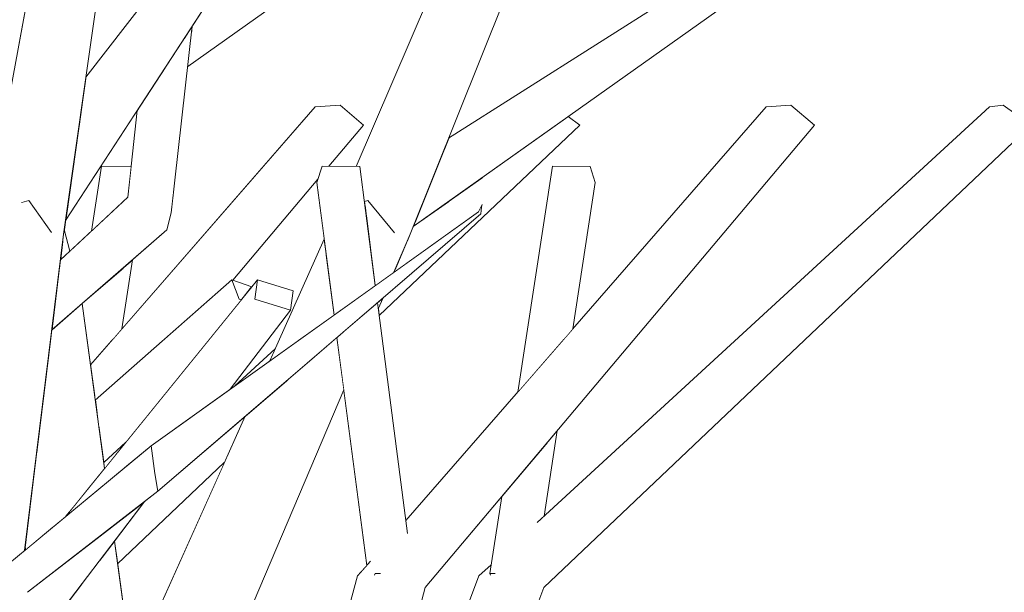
# Model space of a CAD drawing. Extents: x -289599 to -184549, y 66678 to 295474.
# Tile 531 of 656: x -250574 to -250473, y 72019 to 72078. Entities that reach past the tile are written whole.
import ezdxf

# ---------------------------------------------------------------- set-up
doc = ezdxf.new("R2010")
doc.units = 0
doc.header["$MEASUREMENT"] = 0
doc.linetypes.add('Wipeout_Contour', pattern=[1000, 0, -1000])
doc.layers.add('arch drzewa', color=8, linetype='Continuous')
doc.layers.add('Model drzwi', color=8, linetype='Continuous')
doc.layers.add('arch drzewa_Nr_Pióra__24', color=8, linetype='Continuous', lineweight=9)
doc.layers.add('arch drzewa_Nr_Pióra__4', color=8, linetype='Continuous', lineweight=9)

msp = doc.modelspace()

# ---------------------------------------------------------------- wipeouts: each hides what was drawn before it
at = {"color": 254, "linetype": 'Wipeout_Contour', "lineweight": 0, "ltscale": 1789762.110165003}
msp.add_wipeout([(-250569.38, 72057.1), (-250569.51, 72056.18), (-250568.95, 72053.96), (-250566.72, 72056.02), (-250565.7, 72062.67), (-250562.63, 72062.65), (-250562.02, 72068.39)], dxfattribs=at).dxf.layer = 'Model drzwi'
at = {"color": 254, "linetype": 'Wipeout_Contour', "lineweight": 0, "ltscale": 767010.731317}
msp.add_wipeout([(-250565.45, 72032.28), (-250565.37, 72031.66), (-250563.18, 72034.36)], dxfattribs=at).dxf.layer = 'Model drzwi'
at = {"color": 254, "linetype": 'Wipeout_Contour', "lineweight": 0, "ltscale": 767027.829462}
msp.add_wipeout([(-250573.57, 72023.25), (-250573.48, 72023.33), (-250573.51, 72023.74)], dxfattribs=at).dxf.layer = 'Model drzwi'

# ---------------------------------------------------------------- next in the draw order: wipeouts: each hides what was drawn before it
at = {"color": 254, "linetype": 'Wipeout_Contour', "lineweight": 0, "ltscale": 3323629.287831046}
msp.add_wipeout([(-250562.52, 72053.06), (-250563.61, 72045.97), (-250543.77, 72068.76), (-250541.22, 72068.94), (-250538.82, 72066.88), (-250542.37, 72062.67), (-250539.57, 72062.65), (-250520.46, 72107.14), (-250519.02, 72112.35), (-250545.59, 72080.89), (-250556.84, 72072.91), (-250558.53, 72057.89), (-250558.98, 72056.13)], dxfattribs=at).dxf.layer = 'Model drzwi'
at = {"color": 254, "linetype": 'Wipeout_Contour', "lineweight": 0, "ltscale": 766987.004912}
msp.add_wipeout([(-250553.09, 72032.25), (-250564.03, 72021.87), (-250562.56, 72011.07)], dxfattribs=at).dxf.layer = 'Model drzwi'

# ---------------------------------------------------------------- next in the draw order: wipeouts: each hides what was drawn before it
at = {"color": 254, "linetype": 'Wipeout_Contour', "lineweight": 0, "ltscale": 1022711.049980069}
msp.add_wipeout([(-250570.79, 72045.89), (-250558.98, 72056.13), (-250562.97, 72059.48), (-250570.02, 72052.14)], dxfattribs=at).dxf.layer = 'arch drzewa'
at = {"color": 254, "linetype": 'Wipeout_Contour', "lineweight": 0, "ltscale": 2045202.951666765}
msp.add_wipeout([(-250536.76, 72056.91), (-250538.54, 72057.69), (-250537.6, 72050.43), (-250535.69, 72051.79), (-250534.03, 72055.71), (-250535.73, 72056.46), (-250535.69, 72055.91), (-250535.58, 72055.78)], dxfattribs=at).dxf.layer = 'arch drzewa'
at = {"color": 254, "linetype": 'Wipeout_Contour', "lineweight": 0, "ltscale": 766947.307215}
msp.add_wipeout([(-250537.37, 72048.69), (-250537.29, 72048.04), (-250536.8, 72049.17)], dxfattribs=at).dxf.layer = 'arch drzewa'
at = {"color": 254, "linetype": 'Wipeout_Contour', "lineweight": 0, "ltscale": 2556473.37007862}
msp.add_wipeout([(-250560.02, 71994.59), (-250561.9, 71989.81), (-250561.36, 71988.44), (-250548.37, 72009.47), (-250543.15, 72012.17), (-250541.82, 72013.07), (-250542.18, 72010.42), (-250539.41, 72020.62), (-250538.48, 72021.69), (-250540.83, 72039.72)], dxfattribs=at).dxf.layer = 'Model drzwi'

# ---------------------------------------------------------------- next in the draw order: wipeouts: each hides what was drawn before it
at = {"color": 254, "linetype": 'Wipeout_Contour', "lineweight": 0, "ltscale": 767026.380817}
msp.add_wipeout([(-250557.14, 72075.89), (-250559.24, 72072.67), (-250558.98, 72056.13)], dxfattribs=at).dxf.layer = 'arch drzewa'
at = {"color": 254, "linetype": 'Wipeout_Contour', "lineweight": 0, "ltscale": 767039.785788}
msp.add_wipeout([(-250570.02, 72052.14), (-250562.97, 72059.48), (-250569.9, 72053.07)], dxfattribs=at).dxf.layer = 'arch drzewa'
at = {"color": 254, "linetype": 'Wipeout_Contour', "lineweight": 0, "ltscale": 767004.684143}
msp.add_wipeout([(-250570.26, 72016.45), (-250561.23, 72028.31), (-250564.42, 72025.83)], dxfattribs=at).dxf.layer = 'arch drzewa'
at = {"color": 254, "linetype": 'Wipeout_Contour', "lineweight": 0, "ltscale": 2812258.318826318}
msp.add_wipeout([(-250546.29, 72047.91), (-250552.49, 72039.78), (-250552.01, 72040.13), (-250547.87, 72043.93), (-250542.84, 72055.19), (-250543.6, 72061.01), (-250543.49, 72061.34), (-250552.21, 72050.98), (-250550.27, 72050.3), (-250549.7, 72051.01), (-250546.02, 72049.89)], dxfattribs=at).dxf.layer = 'Model drzwi'
at = {"color": 254, "linetype": 'Wipeout_Contour', "lineweight": 0, "ltscale": 1278161.954306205}
msp.add_wipeout([(-250532.5, 72019.44), (-250543.78, 71976.72), (-250526.97, 72020.62), (-250525.7, 72021.78), (-250524.63, 72028.79)], dxfattribs=at).dxf.layer = 'Model drzwi'

# ---------------------------------------------------------------- next in the draw order: wipeouts: each hides what was drawn before it
at = {"color": 254, "linetype": 'Wipeout_Contour', "lineweight": 0, "ltscale": 1022706.201882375}
msp.add_wipeout([(-250562.97, 72059.48), (-250558.98, 72056.13), (-250559.24, 72072.67), (-250562.02, 72068.39)], dxfattribs=at).dxf.layer = 'arch drzewa'
at = {"color": 254, "linetype": 'Wipeout_Contour', "lineweight": 0, "ltscale": 1278408.423105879}
msp.add_wipeout([(-250569.66, 72055.05), (-250569.22, 72053.71), (-250568.95, 72053.96), (-250569.51, 72056.18), (-250569.58, 72055.71)], dxfattribs=at).dxf.layer = 'arch drzewa'
at = {"color": 254, "linetype": 'Wipeout_Contour', "lineweight": 0, "ltscale": 1022645.72508245}
msp.add_wipeout([(-250549.97, 72049.03), (-250558.33, 72035.61), (-250552.49, 72039.78), (-250546.29, 72047.91)], dxfattribs=at).dxf.layer = 'arch drzewa'
at = {"color": 254, "linetype": 'Wipeout_Contour', "lineweight": 0, "ltscale": 1022684.971512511}
msp.add_wipeout([(-250564.42, 72025.83), (-250573.29, 72018.95), (-250572.37, 72016.6), (-250570.26, 72016.45)], dxfattribs=at).dxf.layer = 'arch drzewa'
at = {"color": 254, "linetype": 'Wipeout_Contour', "lineweight": 0, "ltscale": 766879.211676}
msp.add_wipeout([(-250524.4, 72020.73), (-250539.43, 71967.86), (-250520.32, 72019.44)], dxfattribs=at).dxf.layer = 'arch drzewa'

# ---------------------------------------------------------------- next in the draw order: wipeouts: each hides what was drawn before it
at = {"color": 254, "linetype": 'Wipeout_Contour', "lineweight": 0, "ltscale": 767025.672755}
msp.add_wipeout([(-250558.53, 72057.89), (-250556.37, 72077.07), (-250557, 72076.11)], dxfattribs=at).dxf.layer = 'arch drzewa'
at = {"color": 254, "linetype": 'Wipeout_Contour', "lineweight": 0, "ltscale": 766810.816818}
msp.add_wipeout([(-250520.32, 72019.44), (-250470.34, 72066.88), (-250473.19, 72068.94)], dxfattribs=at).dxf.layer = 'arch drzewa'
at = {"color": 254, "linetype": 'Wipeout_Contour', "lineweight": 0, "ltscale": 767044.872745}
msp.add_wipeout([(-250569.66, 72055.05), (-250569.9, 72053.07), (-250569.22, 72053.71)], dxfattribs=at).dxf.layer = 'arch drzewa'
at = {"color": 254, "linetype": 'Wipeout_Contour', "lineweight": 0, "ltscale": 1022662.088175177}
msp.add_wipeout([(-250563.51, 72031.58), (-250560.59, 72033.99), (-250558.33, 72035.61), (-250549.97, 72049.03)], dxfattribs=at).dxf.layer = 'arch drzewa'
at = {"color": 254, "linetype": 'Wipeout_Contour', "lineweight": 0, "ltscale": 1022658.690013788}
msp.add_wipeout([(-250567.67, 72019.85), (-250569.12, 72017.95), (-250564.9, 71997.48), (-250564.77, 71997.17)], dxfattribs=at).dxf.layer = 'arch drzewa'
at = {"color": 254, "linetype": 'Wipeout_Contour', "lineweight": 0, "ltscale": 766884.151868}
msp.add_wipeout([(-250542.11, 71971.56), (-250539.43, 71967.86), (-250524.4, 72020.73)], dxfattribs=at).dxf.layer = 'arch drzewa'

# ---------------------------------------------------------------- next in the draw order: wipeouts: each hides what was drawn before it
at = {"color": 254, "linetype": 'Wipeout_Contour', "lineweight": 0, "ltscale": 1022698.141509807}
msp.add_wipeout([(-250557.14, 72075.89), (-250558.98, 72056.13), (-250558.53, 72057.89), (-250557, 72076.11)], dxfattribs=at).dxf.layer = 'arch drzewa'
at = {"color": 254, "linetype": 'Wipeout_Contour', "lineweight": 0, "ltscale": 1022662.305958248}
msp.add_wipeout([(-250564.92, 72030.41), (-250563.51, 72031.58), (-250549.97, 72049.03), (-250549.7, 72051.01)], dxfattribs=at).dxf.layer = 'arch drzewa'
at = {"color": 254, "linetype": 'Wipeout_Contour', "lineweight": 0, "ltscale": 766889.668765}
msp.add_wipeout([(-250526.97, 72020.62), (-250542.11, 71971.56), (-250524.4, 72020.73)], dxfattribs=at).dxf.layer = 'arch drzewa'

# ---------------------------------------------------------------- next in the draw order: wipeouts: each hides what was drawn before it
at = {"color": 254, "linetype": 'Wipeout_Contour', "lineweight": 0, "ltscale": 766846.72496}
msp.add_wipeout([(-250473.19, 72068.94), (-250524.4, 72020.73), (-250520.32, 72019.44)], dxfattribs=at).dxf.layer = 'arch drzewa'
at = {"color": 254, "linetype": 'Wipeout_Contour', "lineweight": 0, "ltscale": 767004.41069}
msp.add_wipeout([(-250549.7, 72051.01), (-250569.34, 72026.75), (-250564.92, 72030.41)], dxfattribs=at).dxf.layer = 'arch drzewa'
at = {"color": 254, "linetype": 'Wipeout_Contour', "lineweight": 0, "ltscale": 1022525.792885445}
msp.add_wipeout([(-250543.78, 71976.72), (-250544.9, 71972.51), (-250542.11, 71971.56), (-250526.97, 72020.62)], dxfattribs=at).dxf.layer = 'arch drzewa'

# ---------------------------------------------------------------- next in the draw order: wipeouts: each hides what was drawn before it
at = {"color": 254, "linetype": 'Wipeout_Contour', "lineweight": 0, "ltscale": 766819.755536}
msp.add_wipeout([(-250524.4, 72020.73), (-250473.19, 72068.94), (-250474.59, 72068.76)], dxfattribs=at).dxf.layer = 'arch drzewa'
at = {"color": 254, "linetype": 'Wipeout_Contour', "lineweight": 0, "ltscale": 1022697.629979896}
msp.add_wipeout([(-250563.43, 72052.27), (-250564.56, 72044.87), (-250563.61, 72045.97), (-250562.52, 72053.06)], dxfattribs=at).dxf.layer = 'arch drzewa'
at = {"color": 254, "linetype": 'Wipeout_Contour', "lineweight": 0, "ltscale": 1022639.068504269}
msp.add_wipeout([(-250546.29, 72047.91), (-250546.02, 72049.89), (-250549.7, 72051.01), (-250549.97, 72049.03)], dxfattribs=at).dxf.layer = 'arch drzewa'
at = {"color": 254, "linetype": 'Wipeout_Contour', "lineweight": 0, "ltscale": 1278377.43530313}
msp.add_wipeout([(-250572.32, 72033.46), (-250570.7, 72025.62), (-250569.34, 72026.75), (-250568.66, 72027.59), (-250570.89, 72045.07)], dxfattribs=at).dxf.layer = 'arch drzewa'
at = {"color": 254, "linetype": 'Wipeout_Contour', "lineweight": 0, "ltscale": 1278267.646489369}
msp.add_wipeout([(-250546.46, 72040.87), (-250560.02, 71994.59), (-250540.83, 72039.72), (-250541.53, 72045.11), (-250544.6, 72042.47)], dxfattribs=at).dxf.layer = 'arch drzewa'

# ---------------------------------------------------------------- next in the draw order: linework, layer by layer
at = {"layer": 'arch drzewa_Nr_Pióra__4', "linetype": 'Continuous'}
msp.add_line((-250470.34, 72066.88), (-250473.19, 72068.94), dxfattribs=at)

# ---------------------------------------------------------------- next in the draw order: wipeouts: each hides what was drawn before it
at = {"color": 254, "linetype": 'Wipeout_Contour', "lineweight": 0, "ltscale": 2300623.752613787}
msp.add_wipeout([(-250526.97, 72020.62), (-250524.4, 72020.73), (-250474.59, 72068.76), (-250520.98, 72026.12), (-250521.35, 72025), (-250525.32, 72020.87), (-250525.79, 72020.7), (-250525.84, 72020.87), (-250525.7, 72021.78)], dxfattribs=at).dxf.layer = 'arch drzewa'
at = {"color": 254, "linetype": 'Wipeout_Contour', "lineweight": 0, "ltscale": 766965.280678}
msp.add_wipeout([(-250545.28, 72044.94), (-250541.83, 72047.4), (-250542.66, 72053.85)], dxfattribs=at).dxf.layer = 'arch drzewa'
at = {"color": 254, "linetype": 'Wipeout_Contour', "lineweight": 0, "ltscale": 2045254.959693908}
msp.add_wipeout([(-250561.61, 71996.34), (-250563.53, 71996.31), (-250560.02, 71994.59), (-250546.46, 72040.87), (-250550.96, 72037.01), (-250562.56, 72011.07), (-250560.88, 71998.75), (-250561.02, 71998.62)], dxfattribs=at).dxf.layer = 'arch drzewa'
at = {"color": 254, "linetype": 'Wipeout_Contour', "lineweight": 0, "ltscale": 1022702.946710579}
msp.add_wipeout([(-250573.51, 72023.74), (-250573.48, 72023.33), (-250570.7, 72025.62), (-250572.32, 72033.46)], dxfattribs=at).dxf.layer = 'arch drzewa'

# ---------------------------------------------------------------- next in the draw order: linework, layer by layer
at = {"layer": 'arch drzewa_Nr_Pióra__4', "linetype": 'Continuous'}
msp.add_line((-250473.19, 72068.94), (-250474.59, 72068.76), dxfattribs=at)

# ---------------------------------------------------------------- next in the draw order: wipeouts: each hides what was drawn before it
at = {"color": 254, "linetype": 'Wipeout_Contour', "lineweight": 0, "ltscale": 1022524.872541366}
msp.add_wipeout([(-250515.57, 72062.65), (-250518.3, 72044.87), (-250517.34, 72045.97), (-250515.04, 72060.99)], dxfattribs=at).dxf.layer = 'arch drzewa'
at = {"color": 254, "linetype": 'Wipeout_Contour', "lineweight": 0, "ltscale": 1022627.074043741}
msp.add_wipeout([(-250542.84, 72055.19), (-250548.43, 72042.69), (-250545.28, 72044.94), (-250542.66, 72053.85)], dxfattribs=at).dxf.layer = 'arch drzewa'
at = {"color": 254, "linetype": 'Wipeout_Contour', "lineweight": 0, "ltscale": 1022701.253140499}
msp.add_wipeout([(-250567.68, 72048.59), (-250570.73, 72045.94), (-250567.31, 72029.26), (-250565.37, 72031.66)], dxfattribs=at).dxf.layer = 'arch drzewa'
at = {"color": 254, "linetype": 'Wipeout_Contour', "lineweight": 0, "ltscale": 1278135.856938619}
msp.add_wipeout([(-250521.35, 72025), (-250520.98, 72026.12), (-250520.29, 72026.76), (-250518.94, 72035.55), (-250519.91, 72034.4)], dxfattribs=at).dxf.layer = 'arch drzewa'
at = {"color": 254, "linetype": 'Wipeout_Contour', "lineweight": 0, "ltscale": 1022648.551013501}
msp.add_wipeout([(-250565.86, 72022.22), (-250561.02, 71998.62), (-250560.88, 71998.75), (-250564.35, 72024.21)], dxfattribs=at).dxf.layer = 'arch drzewa'
at = {"color": 254, "linetype": 'Wipeout_Contour', "lineweight": 0, "ltscale": 766888.641646}
msp.add_wipeout([(-250525.84, 72020.87), (-250525.79, 72020.7), (-250525.32, 72020.87)], dxfattribs=at).dxf.layer = 'arch drzewa'
at = {"color": 254, "linetype": 'Wipeout_Contour', "lineweight": 0, "ltscale": 766907.760597}
msp.add_wipeout([(-250546.12, 71967.86), (-250532.5, 72019.44), (-250535.58, 72020.73)], dxfattribs=at).dxf.layer = 'arch drzewa'

# ---------------------------------------------------------------- next in the draw order: wipeouts: each hides what was drawn before it
at = {"color": 254, "linetype": 'Wipeout_Contour', "lineweight": 0, "ltscale": 1022532.985175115}
msp.add_wipeout([(-250522.99, 72039.48), (-250518.3, 72044.87), (-250515.57, 72062.65), (-250519.43, 72062.67)], dxfattribs=at).dxf.layer = 'arch drzewa'
at = {"color": 254, "linetype": 'Wipeout_Contour', "lineweight": 0, "ltscale": 1278384.603858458}
msp.add_wipeout([(-250570.89, 72045.07), (-250568.66, 72027.59), (-250567.31, 72029.26), (-250570.73, 72045.94), (-250570.79, 72045.89)], dxfattribs=at).dxf.layer = 'arch drzewa'
at = {"color": 254, "linetype": 'Wipeout_Contour', "lineweight": 0, "ltscale": 766977.074841}
msp.add_wipeout([(-250547.87, 72043.93), (-250552.01, 72040.13), (-250548.43, 72042.69)], dxfattribs=at).dxf.layer = 'arch drzewa'
at = {"color": 254, "linetype": 'Wipeout_Contour', "lineweight": 0, "ltscale": 1278144.88200411}
msp.add_wipeout([(-250524.63, 72028.79), (-250525.84, 72020.87), (-250525.32, 72020.87), (-250521.35, 72025), (-250519.91, 72034.4)], dxfattribs=at).dxf.layer = 'arch drzewa'
at = {"color": 254, "linetype": 'Wipeout_Contour', "lineweight": 0, "ltscale": 1533968.247748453}
msp.add_wipeout([(-250565.86, 72022.22), (-250567.67, 72019.85), (-250564.77, 71997.17), (-250564.48, 71996.42), (-250561.61, 71996.34), (-250561.02, 71998.62)], dxfattribs=at).dxf.layer = 'arch drzewa'
at = {"color": 254, "linetype": 'Wipeout_Contour', "lineweight": 0, "ltscale": 766906.409347}
msp.add_wipeout([(-250535.58, 72020.73), (-250547.68, 71971.56), (-250546.12, 71967.86)], dxfattribs=at).dxf.layer = 'arch drzewa'

# ---------------------------------------------------------------- next in the draw order: wipeouts: each hides what was drawn before it
at = {"color": 254, "linetype": 'Wipeout_Contour', "lineweight": 0, "ltscale": 766945.261942}
msp.add_wipeout([(-250534.03, 72055.71), (-250514.19, 72105.12), (-250520.46, 72107.14)], dxfattribs=at).dxf.layer = 'arch drzewa'
at = {"color": 254, "linetype": 'Wipeout_Contour', "lineweight": 0, "ltscale": 1022702.915729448}
msp.add_wipeout([(-250567.68, 72048.59), (-250566.82, 72042.28), (-250564.56, 72044.87), (-250563.43, 72052.27)], dxfattribs=at).dxf.layer = 'arch drzewa'
at = {"color": 254, "linetype": 'Wipeout_Contour', "lineweight": 0, "ltscale": 767005.38145}
msp.add_wipeout([(-250573.29, 72018.95), (-250559.91, 72029.33), (-250560.2, 72031.14)], dxfattribs=at).dxf.layer = 'arch drzewa'
at = {"color": 254, "linetype": 'Wipeout_Contour', "lineweight": 0, "ltscale": 766917.248014}
msp.add_wipeout([(-250547.68, 71971.56), (-250535.58, 72020.73), (-250539.41, 72020.62)], dxfattribs=at).dxf.layer = 'arch drzewa'

# ---------------------------------------------------------------- next in the draw order: wipeouts: each hides what was drawn before it
at = {"color": 254, "linetype": 'Wipeout_Contour', "lineweight": 0, "ltscale": 2045217.73835383}
msp.add_wipeout([(-250520.46, 72107.14), (-250539.57, 72062.65), (-250539.19, 72062.65), (-250538.72, 72059.08), (-250537.04, 72060.05), (-250536.62, 72060.32), (-250535.73, 72056.46), (-250534.03, 72055.71)], dxfattribs=at).dxf.layer = 'arch drzewa'
at = {"color": 254, "linetype": 'Wipeout_Contour', "lineweight": 0, "ltscale": 1022687.980049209}
msp.add_wipeout([(-250560.59, 72033.99), (-250580.56, 72017.46), (-250573.29, 72018.95), (-250560.2, 72031.14)], dxfattribs=at).dxf.layer = 'arch drzewa'
at = {"color": 254, "linetype": 'Wipeout_Contour', "lineweight": 0, "ltscale": 1789485.324641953}
msp.add_wipeout([(-250552.42, 71972.66), (-250547.68, 71971.56), (-250539.41, 72020.62), (-250542.18, 72010.42), (-250542.51, 72007.96), (-250542.43, 72006.12), (-250544.17, 72003.09)], dxfattribs=at).dxf.layer = 'arch drzewa'

# ---------------------------------------------------------------- next in the draw order: wipeouts: each hides what was drawn before it
at = {"color": 254, "linetype": 'Wipeout_Contour', "lineweight": 0, "ltscale": 1022550.449970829}
msp.add_wipeout([(-250530.54, 72064.38), (-250530.56, 72064.34), (-250501.95, 72083.33), (-250504.32, 72081.89)], dxfattribs=at).dxf.layer = 'arch drzewa'
at = {"color": 254, "linetype": 'Wipeout_Contour', "lineweight": 0, "ltscale": 1789777.812121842}
msp.add_wipeout([(-250575.59, 72058.85), (-250576.48, 72020.84), (-250573.57, 72023.25), (-250569.58, 72055.71), (-250571.01, 72056.46), (-250570.87, 72055.91), (-250571.87, 72056.91)], dxfattribs=at).dxf.layer = 'arch drzewa'
at = {"color": 254, "linetype": 'Wipeout_Contour', "lineweight": 0, "ltscale": 766958.114682}
msp.add_wipeout([(-250536.76, 72056.91), (-250538.68, 72058.74), (-250538.54, 72057.69)], dxfattribs=at).dxf.layer = 'arch drzewa'
at = {"color": 254, "linetype": 'Wipeout_Contour', "lineweight": 0, "ltscale": 1022651.026226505}
msp.add_wipeout([(-250551.94, 72034.82), (-250564.06, 72022.09), (-250564.03, 72021.87), (-250553.09, 72032.25)], dxfattribs=at).dxf.layer = 'arch drzewa'
at = {"color": 254, "linetype": 'Wipeout_Contour', "lineweight": 0, "ltscale": 1022566.948868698}
msp.add_wipeout([(-250539.41, 72020.62), (-250537.68, 72020.67), (-250537.67, 72020.7), (-250538.09, 72022.13)], dxfattribs=at).dxf.layer = 'arch drzewa'

# ---------------------------------------------------------------- next in the draw order: linework, layer by layer
at = {"layer": 'arch drzewa_Nr_Pióra__4', "linetype": 'Continuous'}
msp.add_line((-250573.48, 72023.33), (-250573.51, 72023.74), dxfattribs=at)

# ---------------------------------------------------------------- next in the draw order: wipeouts: each hides what was drawn before it
at = {"color": 254, "linetype": 'Wipeout_Contour', "lineweight": 0, "ltscale": 767082.869061}
msp.add_wipeout([(-250575.59, 72058.85), (-250568.14, 72107.14), (-250568.75, 72104.32)], dxfattribs=at).dxf.layer = 'arch drzewa'
at = {"color": 254, "linetype": 'Wipeout_Contour', "lineweight": 0, "ltscale": 766923.326681}
msp.add_wipeout([(-250530.08, 72065.54), (-250530.54, 72064.38), (-250504.32, 72081.89)], dxfattribs=at).dxf.layer = 'arch drzewa'
at = {"color": 254, "linetype": 'Wipeout_Contour', "lineweight": 0, "ltscale": 766958.924705}
msp.add_wipeout([(-250537.04, 72060.05), (-250538.35, 72059.17), (-250536.62, 72060.32)], dxfattribs=at).dxf.layer = 'arch drzewa'
at = {"color": 254, "linetype": 'Wipeout_Contour', "lineweight": 0, "ltscale": 1533981.759432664}
msp.add_wipeout([(-250564.35, 72024.21), (-250564.06, 72022.09), (-250551.94, 72034.82), (-250550.96, 72037.01), (-250559.91, 72029.33), (-250561.23, 72028.31)], dxfattribs=at).dxf.layer = 'arch drzewa'

# ---------------------------------------------------------------- next in the draw order: linework, layer by layer
at = {"layer": 'arch drzewa_Nr_Pióra__24', "linetype": 'Continuous'}
msp.add_line((-250559.91, 72029.33), (-250560.2, 72031.14), dxfattribs=at)
at = {"layer": 'arch drzewa_Nr_Pióra__4', "linetype": 'Continuous'}
for p, q in [((-250573.29, 72018.95), (-250559.91, 72029.33)), ((-250570.26, 72016.45), (-250561.23, 72028.31)), ((-250560.87, 71998.68), (-250564.35, 72024.21))]:
    msp.add_line(p, q, dxfattribs=at)

# ---------------------------------------------------------------- next in the draw order: wipeouts: each hides what was drawn before it
at = {"color": 254, "linetype": 'Wipeout_Contour', "lineweight": 0, "ltscale": 2045522.341877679}
msp.add_wipeout([(-250577.56, 72056.84), (-250577.87, 72055.14), (-250575.59, 72058.85), (-250568.75, 72104.32), (-250577.13, 72059.12), (-250576.78, 72059.57), (-250576.28, 72058.29), (-250577.18, 72056.3)], dxfattribs=at).dxf.layer = 'arch drzewa'
at = {"color": 254, "linetype": 'Wipeout_Contour', "lineweight": 0, "ltscale": 1022546.491726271}
msp.add_wipeout([(-250533.6, 72056.78), (-250533.72, 72056.48), (-250499.33, 72080.89), (-250501.95, 72083.33)], dxfattribs=at).dxf.layer = 'arch drzewa'
at = {"color": 254, "linetype": 'Wipeout_Contour', "lineweight": 0, "ltscale": 1022613.148748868}
msp.add_wipeout([(-250537.04, 72060.05), (-250538.72, 72059.08), (-250538.72, 72059.04), (-250538.35, 72059.17)], dxfattribs=at).dxf.layer = 'arch drzewa'
at = {"color": 254, "linetype": 'Wipeout_Contour', "lineweight": 0, "ltscale": 1278337.817147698}
msp.add_wipeout([(-250551.55, 72049.03), (-250565.72, 72034.24), (-250565.45, 72032.28), (-250563.18, 72034.36), (-250551.35, 72048.96)], dxfattribs=at).dxf.layer = 'arch drzewa'

# ---------------------------------------------------------------- next in the draw order: linework, layer by layer
at = {"layer": 'arch drzewa_Nr_Pióra__4', "linetype": 'Continuous'}
msp.add_line((-250564.03, 72021.87), (-250553.09, 72032.25), dxfattribs=at)

# ---------------------------------------------------------------- next in the draw order: wipeouts: each hides what was drawn before it
at = {"color": 254, "linetype": 'Wipeout_Contour', "lineweight": 0, "ltscale": 767069.861595}
msp.add_wipeout([(-250569.58, 72055.71), (-250562.55, 72105.12), (-250568.14, 72107.14)], dxfattribs=at).dxf.layer = 'arch drzewa'
at = {"color": 254, "linetype": 'Wipeout_Contour', "lineweight": 0, "ltscale": 766922.281369}
msp.add_wipeout([(-250533.6, 72056.78), (-250501.95, 72083.33), (-250530.56, 72064.34)], dxfattribs=at).dxf.layer = 'arch drzewa'
at = {"color": 254, "linetype": 'Wipeout_Contour', "lineweight": 0, "ltscale": 1022606.877879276}
msp.add_wipeout([(-250536.62, 72060.32), (-250538.35, 72059.17), (-250535.69, 72055.91), (-250535.73, 72056.46)], dxfattribs=at).dxf.layer = 'arch drzewa'
at = {"color": 254, "linetype": 'Wipeout_Contour', "lineweight": 0, "ltscale": 767006.903147}
msp.add_wipeout([(-250565.94, 72035.88), (-250565.72, 72034.24), (-250551.55, 72049.03)], dxfattribs=at).dxf.layer = 'arch drzewa'

# ---------------------------------------------------------------- next in the draw order: linework, layer by layer
at = {"layer": 'arch drzewa_Nr_Pióra__24', "linetype": 'Continuous'}
msp.add_line((-250560.2, 72031.14), (-250560.59, 72033.99), dxfattribs=at)
at = {"layer": 'arch drzewa_Nr_Pióra__4', "linetype": 'Continuous'}
for p, q in [((-250580.56, 72017.46), (-250560.59, 72033.99)), ((-250565.45, 72032.28), (-250563.18, 72034.36))]:
    msp.add_line(p, q, dxfattribs=at)

# ---------------------------------------------------------------- next in the draw order: wipeouts: each hides what was drawn before it
at = {"color": 254, "linetype": 'Wipeout_Contour', "lineweight": 0, "ltscale": 2812556.669412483}
msp.add_wipeout([(-250575.59, 72058.85), (-250571.87, 72056.91), (-250573.87, 72058.97), (-250573.91, 72058.93), (-250573.93, 72058.95), (-250573.87, 72058.97), (-250572.63, 72060.05), (-250572.35, 72060.32), (-250571.01, 72056.46), (-250569.58, 72055.71), (-250568.14, 72107.14)], dxfattribs=at).dxf.layer = 'arch drzewa'
at = {"color": 254, "linetype": 'Wipeout_Contour', "lineweight": 0, "ltscale": 766864.191168}
msp.add_wipeout([(-250532.5, 72019.44), (-250492.56, 72066.88), (-250494.96, 72068.94)], dxfattribs=at).dxf.layer = 'arch drzewa'
at = {"color": 254, "linetype": 'Wipeout_Contour', "lineweight": 0, "ltscale": 1022610.709914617}
msp.add_wipeout([(-250538.35, 72059.17), (-250538.72, 72059.04), (-250538.68, 72058.74), (-250535.58, 72055.78)], dxfattribs=at).dxf.layer = 'arch drzewa'
at = {"color": 254, "linetype": 'Wipeout_Contour', "lineweight": 0, "ltscale": 1022673.129122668}
msp.add_wipeout([(-250552.3, 72051.01), (-250566.14, 72037.31), (-250565.94, 72035.88), (-250551.55, 72049.03)], dxfattribs=at).dxf.layer = 'arch drzewa'

# ---------------------------------------------------------------- next in the draw order: linework, layer by layer
at = {"layer": 'arch drzewa_Nr_Pióra__4', "linetype": 'Continuous'}
msp.add_line((-250568.95, 72053.96), (-250569.51, 72056.18), dxfattribs=at)

# ---------------------------------------------------------------- next in the draw order: wipeouts: each hides what was drawn before it
at = {"color": 254, "linetype": 'Wipeout_Contour', "lineweight": 0, "ltscale": 767080.175189}
msp.add_wipeout([(-250574.73, 72076.76), (-250574.23, 72074.77), (-250571.78, 72087.96)], dxfattribs=at).dxf.layer = 'arch drzewa'
at = {"color": 254, "linetype": 'Wipeout_Contour', "lineweight": 0, "ltscale": 1022727.260151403}
msp.add_wipeout([(-250567.83, 72068.02), (-250568.04, 72066.51), (-250556.32, 72083.33), (-250559.48, 72081.89)], dxfattribs=at).dxf.layer = 'arch drzewa'
at = {"color": 254, "linetype": 'Wipeout_Contour', "lineweight": 0, "ltscale": 766889.611599}
msp.add_wipeout([(-250494.96, 72068.94), (-250535.58, 72020.73), (-250532.5, 72019.44)], dxfattribs=at).dxf.layer = 'arch drzewa'
at = {"color": 254, "linetype": 'Wipeout_Contour', "lineweight": 0, "ltscale": 767059.688839}
msp.add_wipeout([(-250573.15, 72059.17), (-250572.35, 72060.32), (-250572.63, 72060.05)], dxfattribs=at).dxf.layer = 'arch drzewa'
at = {"color": 254, "linetype": 'Wipeout_Contour', "lineweight": 0, "ltscale": 767010.81663}
msp.add_wipeout([(-250566.32, 72038.68), (-250566.14, 72037.31), (-250552.3, 72051.01)], dxfattribs=at).dxf.layer = 'arch drzewa'

# ---------------------------------------------------------------- next in the draw order: linework, layer by layer
at = {"layer": 'arch drzewa_Nr_Pióra__4', "linetype": 'Continuous'}
for p, q in [((-250562.56, 72011.07), (-250550.96, 72037.01)), ((-250546.12, 71967.86), (-250532.5, 72019.44)), ((-250539.43, 71967.86), (-250520.32, 72019.44))]:
    msp.add_line(p, q, dxfattribs=at)

# ---------------------------------------------------------------- next in the draw order: wipeouts: each hides what was drawn before it
at = {"color": 254, "linetype": 'Wipeout_Contour', "lineweight": 0, "ltscale": 767049.727173}
msp.add_wipeout([(-250567.83, 72068.02), (-250559.48, 72081.89), (-250567.29, 72071.82)], dxfattribs=at).dxf.layer = 'arch drzewa'
at = {"color": 254, "linetype": 'Wipeout_Contour', "lineweight": 0, "ltscale": 766872.815221}
msp.add_wipeout([(-250535.58, 72020.73), (-250494.96, 72068.94), (-250497.5, 72068.76)], dxfattribs=at).dxf.layer = 'arch drzewa'
at = {"color": 254, "linetype": 'Wipeout_Contour', "lineweight": 0, "ltscale": 767060.458649}
msp.add_wipeout([(-250573.87, 72058.97), (-250573.15, 72059.17), (-250572.63, 72060.05)], dxfattribs=at).dxf.layer = 'arch drzewa'
at = {"color": 254, "linetype": 'Wipeout_Contour', "lineweight": 0, "ltscale": 1022652.088776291}
msp.add_wipeout([(-250552.3, 72051.01), (-250551.55, 72049.03), (-250551.35, 72048.96), (-250550.27, 72050.3)], dxfattribs=at).dxf.layer = 'arch drzewa'

# ---------------------------------------------------------------- next in the draw order: linework, layer by layer
at = {"layer": 'arch drzewa_Nr_Pióra__4', "linetype": 'Continuous'}
msp.add_line((-250492.56, 72066.88), (-250494.96, 72068.94), dxfattribs=at)

# ---------------------------------------------------------------- next in the draw order: wipeouts: each hides what was drawn before it
at = {"color": 254, "linetype": 'Wipeout_Contour', "lineweight": 0, "ltscale": 1022718.251773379}
msp.add_wipeout([(-250569.29, 72057.78), (-250569.38, 72057.1), (-250553.88, 72080.89), (-250556.32, 72083.33)], dxfattribs=at).dxf.layer = 'arch drzewa'
at = {"color": 254, "linetype": 'Wipeout_Contour', "lineweight": 0, "ltscale": 1789455.307909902}
msp.add_wipeout([(-250537.1, 72020.87), (-250537.67, 72020.7), (-250537.66, 72020.67), (-250535.58, 72020.73), (-250497.5, 72068.76), (-250534.46, 72026.31), (-250534.29, 72025)], dxfattribs=at).dxf.layer = 'arch drzewa'
at = {"color": 254, "linetype": 'Wipeout_Contour', "lineweight": 0, "ltscale": 1022740.550585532}
msp.add_wipeout([(-250573.15, 72059.17), (-250570.87, 72055.91), (-250571.01, 72056.46), (-250572.35, 72060.32)], dxfattribs=at).dxf.layer = 'arch drzewa'
at = {"color": 254, "linetype": 'Wipeout_Contour', "lineweight": 0, "ltscale": 767061.858652}
msp.add_wipeout([(-250573.93, 72058.95), (-250573.91, 72058.93), (-250573.87, 72058.97)], dxfattribs=at).dxf.layer = 'arch drzewa'

# ---------------------------------------------------------------- next in the draw order: linework, layer by layer
at = {"layer": 'arch drzewa_Nr_Pióra__4', "linetype": 'Continuous'}
for p, q in [((-250494.96, 72068.94), (-250497.5, 72068.76)), ((-250515.04, 72060.99), (-250515.57, 72062.65)), ((-250520.29, 72026.76), (-250518.94, 72035.55)), ((-250525.84, 72020.87), (-250524.63, 72028.79)), ((-250526.97, 72020.62), (-250525.7, 72021.78)), ((-250525.31, 72020.87), (-250525.84, 72020.87)), ((-250525.84, 72020.87), (-250525.79, 72020.69))]:
    msp.add_line(p, q, dxfattribs=at)

# ---------------------------------------------------------------- next in the draw order: wipeouts: each hides what was drawn before it
at = {"color": 254, "linetype": 'Wipeout_Contour', "lineweight": 0, "ltscale": 767044.496825}
msp.add_wipeout([(-250568.04, 72066.51), (-250569.29, 72057.78), (-250556.32, 72083.33)], dxfattribs=at).dxf.layer = 'arch drzewa'
at = {"color": 254, "linetype": 'Wipeout_Contour', "lineweight": 0, "ltscale": 1022742.287506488}
msp.add_wipeout([(-250573.87, 72058.97), (-250571.87, 72056.91), (-250570.87, 72055.91), (-250573.15, 72059.17)], dxfattribs=at).dxf.layer = 'arch drzewa'
at = {"color": 254, "linetype": 'Wipeout_Contour', "lineweight": 0, "ltscale": 766922.302701}
msp.add_wipeout([(-250537.67, 72020.7), (-250537.1, 72020.87), (-250537.62, 72020.87)], dxfattribs=at).dxf.layer = 'arch drzewa'

# ---------------------------------------------------------------- next in the draw order: linework, layer by layer
at = {"layer": 'arch drzewa_Nr_Pióra__4', "linetype": 'Continuous'}
for p, q in [((-250567.29, 72071.82), (-250559.48, 72081.89)), ((-250573.15, 72059.17), (-250573.88, 72058.96)), ((-250570.83, 72055.86), (-250573.15, 72059.17)), ((-250573.57, 72023.25), (-250569.58, 72055.71))]:
    msp.add_line(p, q, dxfattribs=at)

# ---------------------------------------------------------------- next in the draw order: wipeouts: each hides what was drawn before it
at = {"color": 254, "linetype": 'Wipeout_Contour', "lineweight": 0, "ltscale": 1022781.731624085}
msp.add_wipeout([(-250576.61, 72084.13), (-250574.73, 72076.76), (-250571.78, 72087.96), (-250569.36, 72100.99)], dxfattribs=at).dxf.layer = 'arch drzewa'
at = {"color": 254, "linetype": 'Wipeout_Contour', "lineweight": 0, "ltscale": 1022697.862744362}
msp.add_wipeout([(-250556.44, 72076.42), (-250548.21, 72083.33), (-250555.4, 72078.56), (-250556.37, 72077.07)], dxfattribs=at).dxf.layer = 'arch drzewa'
at = {"color": 254, "linetype": 'Wipeout_Contour', "lineweight": 0, "ltscale": 1022715.51934644}
msp.add_wipeout([(-250566.72, 72056.02), (-250562.97, 72059.48), (-250562.63, 72062.65), (-250565.7, 72062.67)], dxfattribs=at).dxf.layer = 'arch drzewa'
at = {"color": 254, "linetype": 'Wipeout_Contour', "lineweight": 0, "ltscale": 766922.895112}
msp.add_wipeout([(-250537.67, 72020.7), (-250537.68, 72020.67), (-250537.66, 72020.67)], dxfattribs=at).dxf.layer = 'arch drzewa'

# ---------------------------------------------------------------- next in the draw order: linework, layer by layer
at = {"layer": 'arch drzewa_Nr_Pióra__4', "linetype": 'Continuous'}
for p, q in [((-250577.13, 72059.12), (-250568.75, 72104.32)), ((-250556.84, 72072.91), (-250545.59, 72080.89))]:
    msp.add_line(p, q, dxfattribs=at)

# ---------------------------------------------------------------- next in the draw order: wipeouts: each hides what was drawn before it
at = {"color": 254, "linetype": 'Wipeout_Contour', "lineweight": 0, "ltscale": 1278221.838522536}
msp.add_wipeout([(-250537.37, 72048.69), (-250540.84, 72045.7), (-250537.62, 72020.87), (-250537.1, 72020.87), (-250534.29, 72025)], dxfattribs=at).dxf.layer = 'arch drzewa'

# ---------------------------------------------------------------- next in the draw order: wipeouts: each hides what was drawn before it
at = {"color": 254, "linetype": 'Wipeout_Contour', "lineweight": 0, "ltscale": 1022617.726325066}
msp.add_wipeout([(-250539.19, 72062.65), (-250543.05, 72062.67), (-250541.13, 72047.9), (-250537.6, 72050.43)], dxfattribs=at).dxf.layer = 'arch drzewa'
at = {"color": 254, "linetype": 'Wipeout_Contour', "lineweight": 0, "ltscale": 1533870.526546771}
msp.add_wipeout([(-250541.53, 72045.11), (-250538.48, 72021.69), (-250538.09, 72022.13), (-250537.67, 72020.7), (-250537.62, 72020.87), (-250540.84, 72045.7)], dxfattribs=at).dxf.layer = 'arch drzewa'

# ---------------------------------------------------------------- next in the draw order: linework, layer by layer
at = {"layer": 'arch drzewa_Nr_Pióra__4', "linetype": 'Continuous'}
for p, q in [((-250539.41, 72020.62), (-250538.09, 72022.13)), ((-250537.62, 72020.87), (-250537.67, 72020.69)), ((-250537.08, 72020.87), (-250537.62, 72020.87)), ((-250543.78, 71976.72), (-250526.97, 72020.62)), ((-250542.18, 72010.42), (-250539.41, 72020.62))]:
    msp.add_line(p, q, dxfattribs=at)

# ---------------------------------------------------------------- next in the draw order: wipeouts: each hides what was drawn before it
at = {"color": 254, "linetype": 'Wipeout_Contour', "lineweight": 0, "ltscale": 3067727.655001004}
msp.add_wipeout([(-250537.29, 72048.04), (-250537.2, 72047.34), (-250516.6, 72066.88), (-250517.82, 72067.76), (-250526.32, 72061.73), (-250535.62, 72051.96), (-250535.69, 72051.79), (-250527.02, 72057.98), (-250526.64, 72058.75), (-250526.69, 72058.48), (-250526.77, 72057.8), (-250536.8, 72049.17)], dxfattribs=at).dxf.layer = 'arch drzewa'
at = {"color": 254, "linetype": 'Wipeout_Contour', "lineweight": 0, "ltscale": 1022624.294318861}
msp.add_wipeout([(-250543.05, 72062.67), (-250543.6, 72061.01), (-250541.83, 72047.4), (-250541.13, 72047.9)], dxfattribs=at).dxf.layer = 'arch drzewa'

# ---------------------------------------------------------------- next in the draw order: linework, layer by layer
at = {"layer": 'arch drzewa_Nr_Pióra__4', "linetype": 'Continuous'}
for p, q in [((-250530.08, 72065.54), (-250504.32, 72081.89)), ((-250520.99, 72026.12), (-250474.59, 72068.76)), ((-250516.6, 72066.88), (-250517.82, 72067.76)), ((-250520.32, 72019.44), (-250470.34, 72066.88)), ((-250522.99, 72039.48), (-250519.43, 72062.67)), ((-250515.57, 72062.65), (-250519.43, 72062.67)), ((-250517.34, 72045.97), (-250515.04, 72060.99)), ((-250537.29, 72048.04), (-250536.8, 72049.17)), ((-250534.29, 72024.98), (-250537.37, 72048.69))]:
    msp.add_line(p, q, dxfattribs=at)

# ---------------------------------------------------------------- next in the draw order: wipeouts: each hides what was drawn before it
at = {"color": 254, "linetype": 'Wipeout_Contour', "lineweight": 0, "ltscale": 2045291.952841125}
msp.add_wipeout([(-250559.86, 72044.36), (-250552.3, 72051.01), (-250552.21, 72050.98), (-250543.49, 72061.34), (-250543.05, 72062.67), (-250542.37, 72062.67), (-250538.82, 72066.88), (-250541.22, 72068.94)], dxfattribs=at).dxf.layer = 'arch drzewa'
at = {"color": 254, "linetype": 'Wipeout_Contour', "lineweight": 0, "ltscale": 1022585.430052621}
msp.add_wipeout([(-250535.62, 72051.96), (-250526.32, 72061.73), (-250529.55, 72059.44), (-250534.37, 72054.9)], dxfattribs=at).dxf.layer = 'arch drzewa'

# ---------------------------------------------------------------- next in the draw order: linework, layer by layer
at = {"layer": 'arch drzewa_Nr_Pióra__24', "linetype": 'Continuous'}
for p, q in [((-250527.02, 72057.98), (-250526.64, 72058.75)), ((-250526.77, 72057.8), (-250526.69, 72058.48)), ((-250526.69, 72058.48), (-250526.64, 72058.75))]:
    msp.add_line(p, q, dxfattribs=at)
at = {"layer": 'arch drzewa_Nr_Pióra__4', "linetype": 'Continuous'}
for p, q in [((-250539.57, 72062.65), (-250520.46, 72107.14)), ((-250537.6, 72050.43), (-250539.19, 72062.65)), ((-250538.35, 72059.17), (-250538.72, 72059.04)), ((-250535.63, 72055.85), (-250538.35, 72059.17))]:
    msp.add_line(p, q, dxfattribs=at)

# ---------------------------------------------------------------- next in the draw order: wipeouts: each hides what was drawn before it
at = {"color": 254, "linetype": 'Wipeout_Contour', "lineweight": 0, "ltscale": 1022675.747900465}
msp.add_wipeout([(-250541.22, 72068.94), (-250566.38, 72039.09), (-250566.32, 72038.68), (-250559.86, 72044.36)], dxfattribs=at).dxf.layer = 'arch drzewa'
at = {"color": 254, "linetype": 'Wipeout_Contour', "lineweight": 0, "ltscale": 1278237.499895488}
msp.add_wipeout([(-250534.37, 72054.9), (-250529.55, 72059.44), (-250533.24, 72056.82), (-250533.8, 72056.28), (-250534.03, 72055.71)], dxfattribs=at).dxf.layer = 'arch drzewa'

# ---------------------------------------------------------------- next in the draw order: linework, layer by layer
at = {"layer": 'arch drzewa_Nr_Pióra__4', "linetype": 'Continuous'}
for p, q in [((-250532.5, 72019.44), (-250492.56, 72066.88)), ((-250535.69, 72051.79), (-250534.03, 72055.71))]:
    msp.add_line(p, q, dxfattribs=at)

# ---------------------------------------------------------------- next in the draw order: wipeouts: each hides what was drawn before it
at = {"color": 254, "linetype": 'Wipeout_Contour', "lineweight": 0, "ltscale": 1022669.517623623}
msp.add_wipeout([(-250566.51, 72040.07), (-250566.38, 72039.09), (-250541.22, 72068.94), (-250543.77, 72068.76)], dxfattribs=at).dxf.layer = 'arch drzewa'
at = {"color": 254, "linetype": 'Wipeout_Contour', "lineweight": 0, "ltscale": 766944.423392}
msp.add_wipeout([(-250533.72, 72056.48), (-250533.8, 72056.28), (-250533.24, 72056.82)], dxfattribs=at).dxf.layer = 'arch drzewa'

# ---------------------------------------------------------------- next in the draw order: linework, layer by layer
at = {"layer": 'arch drzewa_Nr_Pióra__4', "linetype": 'Continuous'}
for p, q in [((-250534.03, 72055.71), (-250514.19, 72105.12)), ((-250533.72, 72056.48), (-250499.33, 72080.89)), ((-250538.82, 72066.88), (-250541.22, 72068.94)), ((-250534.46, 72026.31), (-250497.5, 72068.76)), ((-250542.37, 72062.67), (-250538.82, 72066.88)), ((-250537.2, 72047.34), (-250516.6, 72066.88)), ((-250539.19, 72062.65), (-250543.05, 72062.67)), ((-250538.48, 72021.69), (-250541.53, 72045.11))]:
    msp.add_line(p, q, dxfattribs=at)

# ---------------------------------------------------------------- next in the draw order: wipeouts: each hides what was drawn before it
at = {"color": 254, "linetype": 'Wipeout_Contour', "lineweight": 0, "ltscale": 767011.02335}
msp.add_wipeout([(-250566.82, 72042.28), (-250566.51, 72040.07), (-250543.77, 72068.76)], dxfattribs=at).dxf.layer = 'arch drzewa'

# ---------------------------------------------------------------- next in the draw order: linework, layer by layer
at = {"layer": 'arch drzewa_Nr_Pióra__24', "linetype": 'Continuous'}
for p, q in [((-250560.59, 72033.99), (-250527.02, 72057.98)), ((-250544.6, 72042.47), (-250526.77, 72057.8)), ((-250559.91, 72029.33), (-250544.6, 72042.47))]:
    msp.add_line(p, q, dxfattribs=at)
at = {"layer": 'arch drzewa_Nr_Pióra__4', "linetype": 'Continuous'}
for p, q in [((-250569.58, 72055.71), (-250562.55, 72105.12)), ((-250569.38, 72057.1), (-250553.88, 72080.89)), ((-250558.53, 72057.89), (-250556.37, 72077.07)), ((-250566.82, 72042.28), (-250543.77, 72068.76)), ((-250562.97, 72059.48), (-250562.02, 72068.39)), ((-250541.22, 72068.94), (-250543.77, 72068.76)), ((-250566.72, 72056.02), (-250565.7, 72062.67)), ((-250562.63, 72062.65), (-250565.7, 72062.67)), ((-250543.05, 72062.67), (-250543.6, 72061.01)), ((-250552.21, 72050.98), (-250543.49, 72061.34)), ((-250541.83, 72047.4), (-250543.6, 72061.01)), ((-250569.9, 72053.07), (-250562.97, 72059.48)), ((-250558.53, 72057.89), (-250558.98, 72056.13)), ((-250570.79, 72045.89), (-250558.98, 72056.13)), ((-250548.43, 72042.69), (-250542.84, 72055.19)), ((-250563.61, 72045.97), (-250562.52, 72053.06)), ((-250569.34, 72026.75), (-250549.7, 72051.01)), ((-250566.32, 72038.68), (-250552.3, 72051.01)), ((-250551.55, 72049.03), (-250552.3, 72051.01)), ((-250552.3, 72051.01), (-250550.27, 72050.3)), ((-250549.97, 72049.03), (-250549.7, 72051.01)), ((-250549.7, 72051.01), (-250546.02, 72049.89)), ((-250551.35, 72048.96), (-250551.55, 72049.03)), ((-250546.29, 72047.91), (-250549.97, 72049.03)), ((-250546.02, 72049.89), (-250546.29, 72047.91)), ((-250565.37, 72031.66), (-250567.68, 72048.59)), ((-250552.49, 72039.78), (-250546.29, 72047.91)), ((-250552.01, 72040.13), (-250547.87, 72043.93)), ((-250560.02, 71994.59), (-250540.83, 72039.72))]:
    msp.add_line(p, q, dxfattribs=at)

doc.saveas('drawing.dxf')
